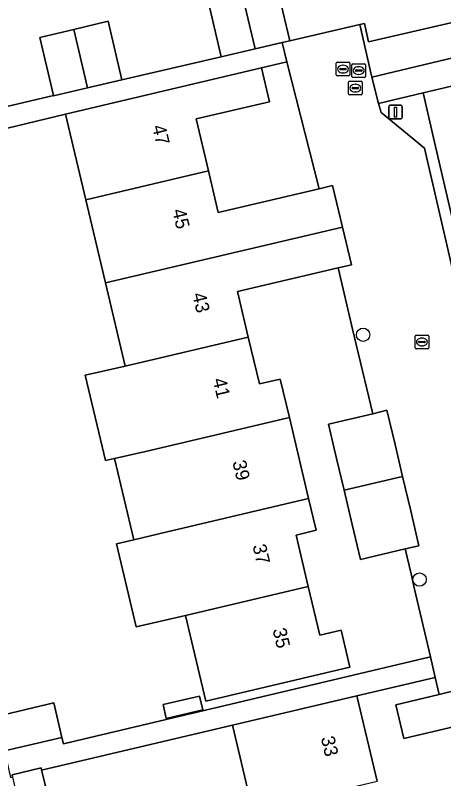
# Model space of a CAD drawing. Extents: x 158455 to 159797, y 387218 to 388672.
# Drawn here: x 159351.4 to 159382.8, y 388403.7 to 388459.7 of the extents above; entities that cross this region are included whole.
import ezdxf

# ---------------------------------------------------------------- set-up
doc = ezdxf.new("R2010")
doc.units = 0
for name, color, linetype in [('IMGEO_Boom', 7, 'Continuous'), ('IMGEO_Brandkraan', 7, 'Continuous'), ('IMGEO_Erf', 7, 'Continuous'), ('IMGEO_Groenvoorziening', 7, 'Continuous'), ('IMGEO_Kolk', 7, 'Continuous'), ('IMGEO_Lichtmast', 7, 'Continuous'), ('IMGEO_Pand', 7, 'Continuous'), ('IMGEO_Pand_nummerreeks', 7, 'Continuous'), ('IMGEO_Rijbaan_lokaal_open', 7, 'Continuous'), ('IMGEO_Rioolput', 7, 'Continuous'), ('IMGEO_Voetpad_open', 7, 'Continuous')]:
    doc.layers.add(name, color=color, linetype=linetype)

msp = doc.modelspace()

# ---------------------------------------------------------------- linework, layer by layer
at = {"layer": 'IMGEO_Boom'}
for centre in [(159376.869, 388436.29), (159381.009, 388418.327)]:
    msp.add_circle(centre, 0.489, dxfattribs=at)
at = {"layer": 'IMGEO_Brandkraan'}
for p, q in [((159374.9, 388455.355), (159374.9, 388456.207)), ((159374.975, 388456.281), (159375.827, 388456.281)), ((159375.901, 388456.207), (159375.901, 388455.355)), ((159375.159, 388455.775), (159375.159, 388455.787)), ((159375.597, 388455.738), (159375.199, 388455.738)), ((159375.202, 388455.824), (159375.6, 388455.824)), ((159375.388, 388456.061), (159375.413, 388456.061)), ((159375.643, 388455.787), (159375.643, 388455.775)), ((159375.827, 388455.281), (159374.975, 388455.281)), ((159375.411, 388455.501), (159375.386, 388455.501))]:
    msp.add_line(p, q, dxfattribs=at)
for points in [[(159374.9, 388455.355), (159374.9, 388456.207)], [(159374.975, 388456.281), (159375.827, 388456.281)], [(159375.901, 388456.207), (159375.901, 388455.355)], [(159375.827, 388455.281), (159374.975, 388455.281)]]:
    msp.add_lwpolyline(points, dxfattribs=at)
for centre, radius, start, end in [((159374.977, 388456.205), 0.0765, 91.552, 178.448), ((159374.977, 388456.205), 0.0765, 91.552, 178.448), ((159375.825, 388456.205), 0.0765, 1.552, 88.448), ((159375.825, 388456.205), 0.0765, 1.552, 88.448), ((159375.199, 388455.784), 0.0403, 85.8775, 175.7526), ((159375.196, 388455.774), 0.0366, 178.938, 274.7102), ((159375.6, 388455.781), 0.043, 264.8664, 352.4533), ((159375.604, 388455.786), 0.0386, 1.7309, 96.639), ((159374.977, 388455.357), 0.0765, 181.552, 268.448), ((159374.977, 388455.357), 0.0765, 181.552, 268.448), ((159375.825, 388455.357), 0.0765, 271.552, 358.448), ((159375.825, 388455.357), 0.0765, 271.552, 358.448)]:
    msp.add_arc(centre, radius, start, end, dxfattribs=at)
for centre, major_axis, ratio, start_param, end_param in [((159375.387, 388455.781), (-0.387, 0.002), 0.722429, 4.712389, 7.853982), ((159375.412, 388455.781), (-0.39, 0.002), 0.717154, 1.570796, 4.712389)]:
    msp.add_ellipse(centre, major_axis=major_axis, ratio=ratio, start_param=start_param, end_param=end_param, dxfattribs=at)
at = {"layer": 'IMGEO_Erf'}
for points in [[(159333.769, 388476.329), (159338.906, 388454.81), (159341.438, 388455.405), (159342.455, 388451.077), (159354.175, 388453.833), (159353.17, 388458.108), (159355.676, 388458.697), (159358.192, 388459.288), (159359.198, 388455.006), (159366.48, 388456.674), (159365.462, 388461.002), (159367.941, 388461.585), (159370.474, 388462.18), (159371.491, 388457.852), (159376.637, 388459.047), (159376.986, 388459.126), (159377.276, 388457.779), (159395.695, 388462.06), (159400.461, 388459.544), (159409.819, 388477.225)], [(159349.983, 388408.274), (159354.208, 388409.273), (159354.804, 388406.75), (159354.915, 388406.28), (159381.804, 388412.66), (159380.645, 388417.635), (159380.386, 388418.748), (159379.959, 388420.578), (159376.677, 388419.802), (159376.073, 388422.358), (159375.475, 388424.89), (159374.925, 388427.222), (159374.331, 388429.733), (159377.573, 388430.499), (159376.396, 388435.483), (159376.131, 388436.604), (159375.045, 388441.202), (159367.668, 388439.457), (159368.457, 388436.118), (159369.269, 388432.682), (159370.802, 388433.044), (159371.469, 388430.221), (159372.875, 388424.276), (159373.427, 388421.941), (159371.963, 388421.595), (159372.853, 388417.828), (159373.7, 388414.244), (159375.268, 388414.615), (159375.908, 388411.907), (159365.343, 388409.409), (159363.855, 388415.704), (159360.239, 388414.85), (159358.798, 388420.952), (159360.071, 388421.253), (159358.663, 388427.209), (159357.995, 388427.055), (159356.515, 388433.315), (159359.438, 388433.989), (159357.996, 388440.09), (159356.554, 388446.192), (159355.067, 388452.484), (159343.096, 388449.589)], [(159385.299, 388402.865), (159384.116, 388407.674), (159379.863, 388406.669), (159379.277, 388409.149), (159382.448, 388409.899), (159382.157, 388411.146), (159376.409, 388409.806), (159377.894, 388403.527)], [(159368.751, 388401.546), (159367.308, 388407.655), (159353.314, 388404.335), (159353.585, 388403.19)]]:
    msp.add_lwpolyline(points, dxfattribs=at)
for points in [[(159371.287, 388456.317), (159369.419, 388455.876), (159370.007, 388453.391), (159364.64, 388452.123), (159365.541, 388448.313), (159366.262, 388445.263), (159373.64, 388447.007)], [(159362.208, 388409.152), (159364.879, 388409.784), (159365.118, 388408.77), (159362.447, 388408.139)]]:
    msp.add_lwpolyline(points, close=True, dxfattribs=at)
at = {"layer": 'IMGEO_Groenvoorziening'}
for points in [[(159395.695, 388462.06), (159377.276, 388457.779), (159376.986, 388459.126), (159376.637, 388459.047), (159377.506, 388455.18), (159394.906, 388459.355), (159402.189, 388455.608), (159413.151, 388476.411), (159411.198, 388477.337), (159410.828, 388476.625), (159409.819, 388477.225), (159400.461, 388459.544)], [(159382.107, 388450.432), (159381.281, 388454.044), (159378.516, 388453.389), (159377.99, 388453.264), (159378.184, 388452.586), (159381.362, 388449.97), (159383.395, 388441.206), (159384.375, 388440.66)]]:
    msp.add_lwpolyline(points, close=True, dxfattribs=at)
at = {"layer": 'IMGEO_Kolk'}
for p, q in [((159375.8, 388453.96), (159375.8, 388454.812)), ((159375.875, 388454.886), (159376.727, 388454.886)), ((159376.059, 388454.38), (159376.059, 388454.392)), ((159376.102, 388454.429), (159376.5, 388454.429)), ((159376.288, 388454.666), (159376.313, 388454.666)), ((159376.543, 388454.392), (159376.543, 388454.38)), ((159376.801, 388454.812), (159376.801, 388453.96)), ((159376.727, 388453.886), (159375.875, 388453.886)), ((159376.497, 388454.343), (159376.099, 388454.343)), ((159376.311, 388454.106), (159376.286, 388454.106)), ((159380.683, 388435.333), (159380.683, 388436.185)), ((159380.758, 388436.259), (159381.61, 388436.259)), ((159381.171, 388436.039), (159381.196, 388436.039)), ((159381.684, 388436.185), (159381.684, 388435.333)), ((159380.942, 388435.753), (159380.942, 388435.765)), ((159381.38, 388435.716), (159380.982, 388435.716)), ((159380.985, 388435.802), (159381.383, 388435.802)), ((159381.194, 388435.479), (159381.169, 388435.479)), ((159381.426, 388435.765), (159381.426, 388435.753)), ((159381.61, 388435.259), (159380.758, 388435.259))]:
    msp.add_line(p, q, dxfattribs=at)
for points in [[(159375.8, 388453.96), (159375.8, 388454.812)], [(159375.875, 388454.886), (159376.727, 388454.886)], [(159376.801, 388454.812), (159376.801, 388453.96)], [(159376.727, 388453.886), (159375.875, 388453.886)], [(159380.683, 388435.333), (159380.683, 388436.185)], [(159380.758, 388436.259), (159381.61, 388436.259)], [(159381.684, 388436.185), (159381.684, 388435.333)], [(159381.61, 388435.259), (159380.758, 388435.259)]]:
    msp.add_lwpolyline(points, dxfattribs=at)
for centre, radius, start, end in [((159375.877, 388454.81), 0.0765, 91.552, 178.448), ((159375.877, 388454.81), 0.0765, 91.552, 178.448), ((159376.099, 388454.389), 0.0403, 85.8775, 175.7526), ((159376.504, 388454.391), 0.0386, 1.7309, 96.639), ((159376.725, 388454.81), 0.0765, 1.552, 88.448), ((159376.725, 388454.81), 0.0765, 1.552, 88.448), ((159375.877, 388453.962), 0.0765, 181.552, 268.448), ((159375.877, 388453.962), 0.0765, 181.552, 268.448), ((159376.096, 388454.379), 0.0366, 178.938, 274.7102), ((159376.5, 388454.386), 0.043, 264.8664, 352.4533), ((159376.725, 388453.962), 0.0765, 271.552, 358.448), ((159376.725, 388453.962), 0.0765, 271.552, 358.448), ((159380.76, 388436.183), 0.0765, 91.552, 178.448), ((159380.76, 388436.183), 0.0765, 91.552, 178.448), ((159381.608, 388436.183), 0.0765, 1.552, 88.448), ((159381.608, 388436.183), 0.0765, 1.552, 88.448), ((159380.982, 388435.762), 0.0403, 85.8775, 175.7526), ((159380.979, 388435.752), 0.0366, 178.938, 274.7102), ((159381.383, 388435.759), 0.043, 264.8664, 352.4533), ((159381.387, 388435.764), 0.0386, 1.7309, 96.639), ((159380.76, 388435.335), 0.0765, 181.552, 268.448), ((159380.76, 388435.335), 0.0765, 181.552, 268.448), ((159381.608, 388435.335), 0.0765, 271.552, 358.448), ((159381.608, 388435.335), 0.0765, 271.552, 358.448)]:
    msp.add_arc(centre, radius, start, end, dxfattribs=at)
for centre, major_axis, ratio, start_param, end_param in [((159376.287, 388454.386), (-0.387, 0.002), 0.722429, 4.712389, 7.853982), ((159376.312, 388454.386), (-0.39, 0.002), 0.717154, 1.570796, 4.712389), ((159381.17, 388435.759), (-0.387, 0.002), 0.722429, 4.712389, 7.853982), ((159381.195, 388435.759), (-0.39, 0.002), 0.717154, 1.570796, 4.712389)]:
    msp.add_ellipse(centre, major_axis=major_axis, ratio=ratio, start_param=start_param, end_param=end_param, dxfattribs=at)
at = {"layer": 'IMGEO_Lichtmast'}
for p, q in [((159378.751, 388452.225), (159378.751, 388453.025)), ((159378.751, 388453.025), (159378.751, 388452.225)), ((159378.851, 388453.125), (159379.641, 388453.125)), ((159379.641, 388453.125), (159378.851, 388453.125)), ((159379.741, 388453.025), (159379.741, 388452.225)), ((159379.741, 388452.225), (159379.741, 388453.025)), ((159379.641, 388452.125), (159378.851, 388452.125)), ((159378.851, 388452.125), (159379.641, 388452.125))]:
    msp.add_line(p, q, dxfattribs=at)
msp.add_lwpolyline([(159379.171, 388453), (159379.321, 388453), (159379.321, 388452.25), (159379.171, 388452.25), (159379.171, 388453)], dxfattribs=at)
for centre, start, end in [((159378.851, 388453.025), 90, 180), ((159378.851, 388453.025), 90, 180), ((159379.641, 388453.025), 0, 90), ((159379.641, 388453.025), 360, 90), ((159378.851, 388452.225), 180, 270), ((159378.851, 388452.225), 180, 270), ((159379.641, 388452.225), 270, 0), ((159379.641, 388452.225), 270, 0)]:
    msp.add_arc(centre, 0.1, start, end, dxfattribs=at)
at = {"layer": 'IMGEO_Pand'}
for points in [[(159368.96, 388457.257), (159370.932, 388457.721), (159371.491, 388457.852), (159370.474, 388462.18), (159367.941, 388461.585)], [(159368.96, 388457.257), (159367.941, 388461.585), (159365.462, 388461.002), (159366.48, 388456.674)], [(159355.676, 388458.697), (159356.683, 388454.415), (159359.198, 388455.006), (159358.192, 388459.288)], [(159355.676, 388458.697), (159353.17, 388458.108), (159354.175, 388453.833), (159354.177, 388453.826), (159356.683, 388454.415)], [(159365.541, 388448.313), (159364.64, 388452.123), (159370.007, 388453.391), (159369.419, 388455.876), (159355.067, 388452.484), (159356.554, 388446.192)], [(159357.996, 388440.09), (159375.363, 388444.19), (159374.641, 388447.244), (159373.64, 388447.007), (159366.262, 388445.263), (159365.541, 388448.313), (159356.554, 388446.192)], [(159357.996, 388440.09), (159359.438, 388433.989), (159368.457, 388436.118), (159367.668, 388439.457), (159375.045, 388441.202), (159376.015, 388441.431), (159375.363, 388444.19)], [(159370.802, 388433.044), (159369.269, 388432.682), (159368.457, 388436.118), (159359.438, 388433.989), (159356.515, 388433.315), (159357.995, 388427.055), (159358.663, 388427.209), (159360.918, 388427.729), (159362.499, 388428.103), (159371.469, 388430.221)], [(159379.762, 388425.902), (159379.211, 388428.235), (159378.618, 388430.746), (159377.573, 388430.499), (159374.331, 388429.733), (159374.925, 388427.222), (159375.475, 388424.89)], [(159371.469, 388430.221), (159362.499, 388428.103), (159360.918, 388427.729), (159358.663, 388427.209), (159360.071, 388421.253), (159362.413, 388421.806), (159372.875, 388424.276)], [(159379.762, 388425.902), (159375.475, 388424.89), (159376.073, 388422.358), (159376.677, 388419.802), (159379.959, 388420.578), (159380.963, 388420.815), (159380.359, 388423.371)], [(159371.963, 388421.595), (159373.427, 388421.941), (159372.875, 388424.276), (159362.413, 388421.806), (159360.071, 388421.253), (159358.798, 388420.952), (159360.239, 388414.85), (159363.855, 388415.704), (159372.853, 388417.828)], [(159372.853, 388417.828), (159363.855, 388415.704), (159365.343, 388409.409), (159375.908, 388411.907), (159375.268, 388414.615), (159373.7, 388414.244)], [(159384.116, 388407.674), (159383.529, 388410.154), (159382.448, 388409.899), (159379.277, 388409.149), (159379.863, 388406.669)], [(159362.208, 388409.152), (159362.447, 388408.139), (159365.118, 388408.77), (159364.879, 388409.784)], [(159377.894, 388403.527), (159376.409, 388409.806), (159367.308, 388407.655), (159368.751, 388401.546), (159367.294, 388401.202), (159367.336, 388401.025)], [(159350.579, 388405.751), (159354.804, 388406.75), (159354.208, 388409.273), (159349.983, 388408.274)], [(159353.314, 388404.335), (159353.272, 388404.513), (159351.143, 388404.01), (159351.186, 388403.83), (159351.456, 388402.687), (159353.585, 388403.19)]]:
    msp.add_lwpolyline(points, close=True, dxfattribs=at)
at = {"layer": 'IMGEO_Rijbaan_lokaal_open'}
msp.add_lwpolyline([(159383.395, 388441.206), (159381.362, 388449.97), (159378.184, 388452.586), (159377.99, 388453.264), (159377.506, 388455.18), (159376.637, 388459.047), (159371.491, 388457.852), (159370.932, 388457.721), (159371.287, 388456.317), (159373.64, 388447.007), (159374.641, 388447.244), (159375.363, 388444.19), (159376.015, 388441.431), (159375.045, 388441.202), (159376.131, 388436.604), (159376.396, 388435.483), (159377.573, 388430.499), (159378.618, 388430.746), (159379.211, 388428.235), (159379.762, 388425.902), (159380.359, 388423.371), (159380.963, 388420.815), (159379.959, 388420.578), (159380.386, 388418.748), (159380.645, 388417.635), (159381.804, 388412.66), (159382.157, 388411.146), (159382.448, 388409.899), (159383.529, 388410.154)], dxfattribs=at)
msp.add_lwpolyline([(159394.242, 388457.114), (159394.751, 388457.234), (159396.713, 388456.195), (159401.253, 388453.792), (159402.189, 388455.608), (159394.906, 388459.355), (159377.506, 388455.18), (159377.99, 388453.264), (159378.516, 388453.389), (159381.281, 388454.044), (159383.77, 388454.633)], close=True, dxfattribs=at)
at = {"layer": 'IMGEO_Rioolput'}
for p, q in [((159376.053, 388455.247), (159376.053, 388456.099)), ((159376.128, 388456.173), (159376.98, 388456.173)), ((159377.054, 388456.099), (159377.054, 388455.247)), ((159376.312, 388455.667), (159376.312, 388455.679)), ((159376.75, 388455.63), (159376.352, 388455.63)), ((159376.355, 388455.716), (159376.753, 388455.716)), ((159376.541, 388455.953), (159376.566, 388455.953)), ((159376.796, 388455.679), (159376.796, 388455.667)), ((159376.98, 388455.173), (159376.128, 388455.173)), ((159376.564, 388455.393), (159376.539, 388455.393))]:
    msp.add_line(p, q, dxfattribs=at)
for points in [[(159376.053, 388455.247), (159376.053, 388456.099)], [(159376.128, 388456.173), (159376.98, 388456.173)], [(159377.054, 388456.099), (159377.054, 388455.247)], [(159376.98, 388455.173), (159376.128, 388455.173)]]:
    msp.add_lwpolyline(points, dxfattribs=at)
for centre, radius, start, end in [((159376.13, 388456.097), 0.0765, 91.552, 178.448), ((159376.13, 388456.097), 0.0765, 91.552, 178.448), ((159376.978, 388456.097), 0.0765, 1.552, 88.448), ((159376.978, 388456.097), 0.0765, 1.552, 88.448), ((159376.352, 388455.676), 0.0403, 85.8775, 175.7526), ((159376.349, 388455.666), 0.0366, 178.938, 274.7102), ((159376.753, 388455.673), 0.043, 264.8664, 352.4533), ((159376.757, 388455.678), 0.0386, 1.7309, 96.639), ((159376.13, 388455.249), 0.0765, 181.552, 268.448), ((159376.13, 388455.249), 0.0765, 181.552, 268.448), ((159376.978, 388455.249), 0.0765, 271.552, 358.448), ((159376.978, 388455.249), 0.0765, 271.552, 358.448)]:
    msp.add_arc(centre, radius, start, end, dxfattribs=at)
for centre, major_axis, ratio, start_param, end_param in [((159376.54, 388455.673), (-0.387, 0.002), 0.722429, 4.712389, 7.853982), ((159376.565, 388455.673), (-0.39, 0.002), 0.717154, 1.570796, 4.712389)]:
    msp.add_ellipse(centre, major_axis=major_axis, ratio=ratio, start_param=start_param, end_param=end_param, dxfattribs=at)
at = {"layer": 'IMGEO_Voetpad_open'}
for points in [[(159355.067, 388452.484), (159369.419, 388455.876), (159371.287, 388456.317), (159370.932, 388457.721), (159368.96, 388457.257), (159366.48, 388456.674), (159359.198, 388455.006), (159356.683, 388454.415), (159354.177, 388453.826), (159354.175, 388453.833), (159342.455, 388451.077), (159339.924, 388450.482), (159340.302, 388448.892), (159343.096, 388449.589)], [(159396.713, 388456.195), (159394.751, 388457.234), (159394.242, 388457.114), (159394.951, 388453.51), (159384.527, 388451.151), (159383.77, 388454.633), (159381.281, 388454.044), (159382.107, 388450.432), (159384.375, 388440.66), (159384.954, 388440.337), (159389.962, 388449.692), (159392.51, 388448.343)], [(159376.409, 388409.806), (159382.157, 388411.146), (159381.804, 388412.66), (159354.915, 388406.28), (159354.804, 388406.75), (159350.579, 388405.751), (159351.043, 388403.796), (159351.186, 388403.83), (159351.143, 388404.01), (159353.272, 388404.513), (159353.314, 388404.335), (159367.308, 388407.655)]]:
    msp.add_lwpolyline(points, close=True, dxfattribs=at)

# ---------------------------------------------------------------- texts
at = {"layer": 'IMGEO_Pand_nummerreeks'}
for s, rotation, p in [('47', 283.4514, (159361.4, 388451.57)), ('45', 283.4514, (159362.872, 388445.418)), ('43', 283.4514, (159364.344, 388439.265)), ('41', 283.4528, (159365.841, 388433.002)), ('39', 283.4528, (159367.287, 388426.96)), ('37', 283.4528, (159368.758, 388420.807)), ('35', 283.4514, (159370.23, 388414.655)), ('33', 283.3028, (159373.769, 388406.716))]:
    msp.add_text(s, height=1, rotation=rotation, dxfattribs=at).set_placement(p)

doc.saveas('drawing.dxf')
